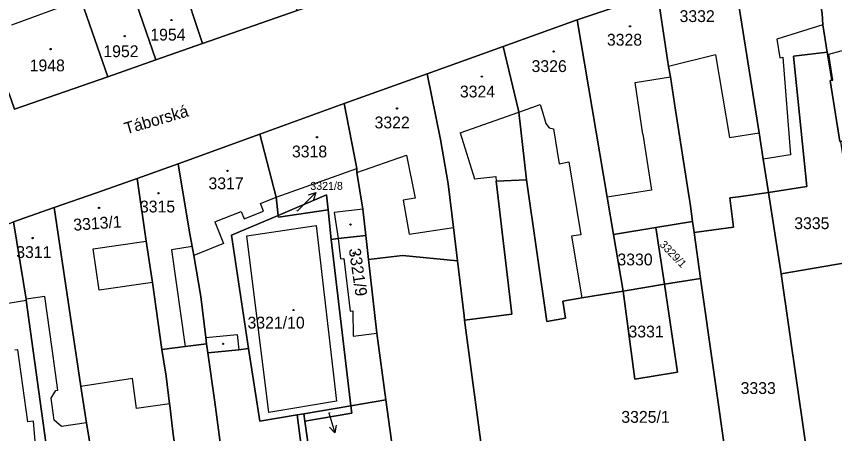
# Model space of a CAD drawing. Extents: x -596233 to -595156, y -1161235 to -1159375.
# Drawn here: x -595735.4 to -595617.7, y -1161143.1 to -1161083.2 of the extents above; entities that cross this region are included whole.
import ezdxf

# ---------------------------------------------------------------- set-up
doc = ezdxf.new("R2010")
doc.units = 0
for name, color, linetype in [('KN_CAR_KR', 7, 'Continuous'), ('KN_KULTURY', 7, 'Continuous'), ('KN_PARC_CIS_POM', 7, 'Continuous'), ('KN_PARC_CIS_POZ', 7, 'Continuous'), ('KN_PARC_CIS_STAV', 7, 'Continuous'), ('KN_PARC_PLOCHA', 7, 'Continuous'), ('KN_ULICE', 7, 'Continuous'), ('PARC_C_SIPKA', 7, 'Continuous'), ('parcely_l', 7, 'Continuous')]:
    doc.layers.add(name, color=color, linetype=linetype)

msp = doc.modelspace()

# ---------------------------------------------------------------- linework, layer by layer
at = {"layer": 'KN_CAR_KR'}
for points in [[(-595729.38, -1161082.01), (-595736.05, -1161084.45)], [(-595619.43, -1161084.4), (-595626.03, -1161086.46)], [(-595626.03, -1161086.46), (-595625.62, -1161089.14)], [(-595618.56, -1161088.61), (-595615.02, -1161087.66)], [(-595617.98, -1161092.36), (-595618.56, -1161088.61)], [(-595634.87, -1161088.71), (-595641.61, -1161090.39)], [(-595634.87, -1161088.71), (-595632.84, -1161100.61)], [(-595625.62, -1161089.14), (-595625.2, -1161089.08)], [(-595625.2, -1161089.08), (-595624.11, -1161103.11)], [(-595646.42, -1161092.7), (-595641.33, -1161091.91)], [(-595645.3, -1161100.11), (-595646.42, -1161092.7)], [(-595618.17, -1161092.39), (-595617.98, -1161092.36)], [(-595663.15, -1161096.97), (-595660.08, -1161095.88)], [(-595660.08, -1161095.88), (-595659.78, -1161096.75)], [(-595659.78, -1161096.75), (-595659.27, -1161098.58)], [(-595671.55, -1161099.95), (-595663.15, -1161096.97)], [(-595659.27, -1161098.58), (-595658.77, -1161099.21)], [(-595658.77, -1161099.21), (-595658.15, -1161099.37)], [(-595671.55, -1161099.95), (-595669.51, -1161106.55)], [(-595658.15, -1161099.37), (-595657.35, -1161104.37)], [(-595645.3, -1161100.11), (-595644.08, -1161108.18)], [(-595632.84, -1161100.61), (-595628.6, -1161099.94)], [(-595686.4, -1161105.63), (-595679.27, -1161103.16)], [(-595679.27, -1161103.16), (-595678.04, -1161109.33)], [(-595624.11, -1161103.11), (-595628, -1161103.71)], [(-595698, -1161109.18), (-595686.4, -1161105.07)], [(-595657.35, -1161104.37), (-595655.97, -1161104.1)], [(-595655.97, -1161104.1), (-595654.21, -1161114.56)], [(-595669.51, -1161106.55), (-595666.46, -1161106.18)], [(-595666.46, -1161106.18), (-595666.38, -1161106.88)], [(-595644.08, -1161108.18), (-595650.42, -1161109.18)], [(-595700.28, -1161110.1), (-595698, -1161109.18)], [(-595678.04, -1161109.33), (-595679.78, -1161109.62)], [(-595679.78, -1161109.62), (-595678.88, -1161114.48)], [(-595699.86, -1161111.16), (-595700.28, -1161110.1)], [(-595685.55, -1161110.91), (-595689.66, -1161111.38)], [(-595706.84, -1161112.72), (-595703.07, -1161111.21)], [(-595703.07, -1161111.21), (-595702.64, -1161112.28)], [(-595702.64, -1161112.28), (-595699.86, -1161111.16)], [(-595689.66, -1161111.38), (-595689.11, -1161115.13)], [(-595706.84, -1161112.72), (-595705.59, -1161115.83)], [(-595702.22, -1161114.71), (-595692.28, -1161113.26)], [(-595692.28, -1161113.26), (-595689.35, -1161138.48)], [(-595678.88, -1161114.48), (-595672.53, -1161113.55)], [(-595715.81, -1161121.42), (-595723.45, -1161122.51), (-595724.32, -1161116.6), (-595716.68, -1161115.47)], [(-595699.08, -1161140.12), (-595702.22, -1161114.71)], [(-595689.11, -1161115.13), (-595688.79, -1161118.02)], [(-595654.21, -1161114.56), (-595655.57, -1161114.79)], [(-595655.57, -1161114.79), (-595654.1, -1161123.65)], [(-595710.08, -1161116.26), (-595713.08, -1161116.75)], [(-595713.08, -1161116.75), (-595711.09, -1161130.62)], [(-595705.59, -1161115.83), (-595709.86, -1161117.55)], [(-595688.79, -1161118.02), (-595688.31, -1161117.96)], [(-595688.31, -1161117.96), (-595687.4, -1161125.55)], [(-595731.25, -1161123.46), (-595733.95, -1161123.84)], [(-595730.21, -1161130.97), (-595731.25, -1161123.46)], [(-595736.53, -1161124.41), (-595733.93, -1161123.97)], [(-595687.4, -1161125.55), (-595687, -1161125.5)], [(-595687, -1161125.5), (-595686.96, -1161129.12)], [(-595708.12, -1161129.35), (-595703.61, -1161128.9)], [(-595703.61, -1161128.9), (-595703.39, -1161131.09)], [(-595686.96, -1161129.12), (-595683.56, -1161128.7)], [(-595735.15, -1161131.09), (-595735.56, -1161131.14)], [(-595733.72, -1161141.44), (-595735.15, -1161131.09)], [(-595729.39, -1161136.88), (-595730.21, -1161130.97)], [(-595713.33, -1161138.85), (-595718.08, -1161139.53), (-595718.69, -1161135.24), (-595726.08, -1161136.35)], [(-595730.38, -1161138.05), (-595729.69, -1161136.93)], [(-595729.69, -1161136.93), (-595729.39, -1161136.88)], [(-595729.91, -1161141.18), (-595730.38, -1161138.05)], [(-595689.35, -1161138.48), (-595699.08, -1161140.12)], [(-595732.92, -1161141.33), (-595733.72, -1161141.44)], [(-595732.21, -1161149.55), (-595732.92, -1161141.33)], [(-595728.87, -1161142.13), (-595729.91, -1161141.18)], [(-595725.27, -1161141.56), (-595728.87, -1161142.13)]]:
    msp.add_lwpolyline(points, dxfattribs=at)
at = {"layer": 'KN_KULTURY'}
for centre, radius in [((-595713.06, -1161083.73), 0.09), ((-595713.06, -1161083.73), 0.0398), ((-595647.16, -1161084.63), 0.09), ((-595647.16, -1161084.63), 0.0398), ((-595719.78, -1161086.04), 0.09), ((-595719.78, -1161086.04), 0.0398), ((-595730.44, -1161087.9), 0.09), ((-595730.44, -1161087.9), 0.0398), ((-595658.14, -1161088.25), 0.09), ((-595658.14, -1161088.25), 0.0398), ((-595668.45, -1161091.86), 0.09), ((-595668.45, -1161091.86), 0.0398), ((-595680.64, -1161096.42), 0.09), ((-595680.64, -1161096.42), 0.0398), ((-595692.16, -1161100.57), 0.09), ((-595692.16, -1161100.57), 0.0398), ((-595705.02, -1161105.4), 0.09), ((-595705.02, -1161105.4), 0.0398), ((-595714.93, -1161108.61), 0.09), ((-595714.93, -1161108.61), 0.0398), ((-595723.47, -1161110.72), 0.09), ((-595723.47, -1161110.72), 0.0398), ((-595687.33, -1161113.11), 0.09), ((-595687.33, -1161113.11), 0.0398), ((-595733.02, -1161115.05), 0.09), ((-595733.02, -1161115.05), 0.0398), ((-595686.87, -1161117.24), 0.09), ((-595686.87, -1161117.24), 0.0398), ((-595695.52, -1161125.38), 0.09), ((-595695.52, -1161125.38), 0.0398), ((-595705.63, -1161130.24), 0.09), ((-595705.63, -1161130.24), 0.0398)]:
    msp.add_circle(centre, radius, dxfattribs=at)
at = {"layer": 'KN_PARC_PLOCHA'}
for points in [[(-595717.52, -1161060.13), (-595715.89, -1161065.38), (-595713.79, -1161064.73), (-595712.7, -1161068.26), (-595713.99, -1161068.67), (-595714.62, -1161068.87), (-595708.59, -1161087.12), (-595715.29, -1161089.45), (-595719.04, -1161078.58), (-595719.37, -1161077.63), (-595723.56, -1161064.59), (-595724.37, -1161062.26), (-595725.74, -1161057.52), (-595726.93, -1161054.01), (-595730.52, -1161043.46), (-595731.29, -1161041.19), (-595729.32, -1161040.51), (-595724.41, -1161038.96), (-595723.67, -1161041.24), (-595717.71, -1161059.53)], [(-595715.29, -1161089.45), (-595722.22, -1161091.87), (-595728.96, -1161072.47), (-595730.97, -1161066.25), (-595733.05, -1161059.84), (-595734.08, -1161056.56), (-595726.93, -1161054.01), (-595725.74, -1161057.52), (-595724.37, -1161062.26), (-595723.56, -1161064.59), (-595719.37, -1161077.63), (-595719.04, -1161078.58)], [(-595695.01, -1161082.38), (-595708.59, -1161087.12), (-595714.62, -1161068.87), (-595713.99, -1161068.67), (-595712.7, -1161068.26), (-595713.79, -1161064.73), (-595715.89, -1161065.38), (-595717.52, -1161060.13), (-595704.41, -1161056.49), (-595701.54, -1161064.39), (-595698.94, -1161071.33), (-595699.22, -1161071.43), (-595698.82, -1161072.67)], [(-595607.09, -1161088.75), (-595609.57, -1161089.08), (-595613.96, -1161089.04), (-595612.93, -1161095.54), (-595614.07, -1161095.65), (-595613.85, -1161097.15), (-595611.29, -1161096.84), (-595610.21, -1161105.21), (-595615.88, -1161105.95), (-595616.55, -1161101.2), (-595616.89, -1161101.2), (-595617.01, -1161101.2), (-595618.37, -1161092.42), (-595618.17, -1161092.39), (-595618.81, -1161088.35), (-595619.43, -1161084.4), (-595619.53, -1161082.77), (-595621.16, -1161073.65), (-595610.09, -1161070.58), (-595607.88, -1161079.68), (-595607.57, -1161083.19), (-595607.4, -1161085.24)], [(-595728.96, -1161072.47), (-595722.22, -1161091.87), (-595735.63, -1161096.54), (-595736.38, -1161094.34), (-595740.51, -1161082.23), (-595742.28, -1161077.04), (-595743.64, -1161072.48), (-595740.41, -1161071.44), (-595738.83, -1161075.96), (-595738.73, -1161075.93), (-595732.23, -1161073.59)], [(-595618.81, -1161088.35), (-595623.67, -1161088.91), (-595621.72, -1161107.66), (-595627.25, -1161108.52), (-595628, -1161103.71), (-595628.6, -1161099.94), (-595630.54, -1161087.63), (-595632.26, -1161076.75), (-595621.16, -1161073.65), (-595619.53, -1161082.77), (-595619.43, -1161084.4)], [(-595627.25, -1161108.52), (-595631.54, -1161109.12), (-595632.8, -1161109.28), (-595632.28, -1161113.48), (-595637.94, -1161114.26), (-595638.17, -1161112.67), (-595638.53, -1161110.1), (-595638.63, -1161109.2), (-595640.62, -1161096.67), (-595641.33, -1161091.91), (-595641.61, -1161090.39), (-595643.19, -1161079.8), (-595632.26, -1161076.75), (-595630.54, -1161087.63), (-595628.6, -1161099.94), (-595628, -1161103.71)], [(-595638.17, -1161112.67), (-595643.45, -1161113.53), (-595649.52, -1161114.51), (-595650.42, -1161109.18), (-595654.73, -1161083.72), (-595643.19, -1161079.8), (-595641.61, -1161090.39), (-595641.33, -1161091.91), (-595640.62, -1161096.67), (-595638.63, -1161109.2), (-595638.53, -1161110.1)], [(-595649.52, -1161114.51), (-595648.14, -1161122.67), (-595654.1, -1161123.65), (-595656.82, -1161124.1), (-595656.41, -1161126.57), (-595659.13, -1161127.02), (-595662.04, -1161106.66), (-595663.15, -1161096.97), (-595663.18, -1161096.71), (-595665.41, -1161087.54), (-595654.73, -1161083.72), (-595650.42, -1161109.18)], [(-595662.04, -1161106.66), (-595666.38, -1161106.88), (-595664.13, -1161126), (-595670.93, -1161126.83), (-595671.01, -1161126.2), (-595671.96, -1161118.33), (-595672.53, -1161113.55), (-595673.29, -1161107.24), (-595674.4, -1161100.9), (-595676.29, -1161091.44), (-595665.41, -1161087.54), (-595663.18, -1161096.71), (-595663.15, -1161096.97)], [(-595616.89, -1161101.2), (-595614.28, -1161118.28), (-595625.43, -1161120.2), (-595627.25, -1161108.52), (-595621.72, -1161107.66), (-595623.67, -1161088.91), (-595618.81, -1161088.35), (-595618.17, -1161092.39), (-595618.37, -1161092.42), (-595617.01, -1161101.2)], [(-595671.96, -1161118.33), (-595679.85, -1161117.57), (-595684.74, -1161118.12), (-595685.13, -1161114.69), (-595685.55, -1161110.91), (-595686.4, -1161105.63), (-595686.4, -1161105.07), (-595688.25, -1161095.72), (-595676.29, -1161091.44), (-595674.4, -1161100.9), (-595673.29, -1161107.24), (-595672.53, -1161113.55)], [(-595685.13, -1161114.69), (-595689.11, -1161115.13), (-595690.1, -1161115.24), (-595690.56, -1161110.99), (-595690.79, -1161108.84), (-595697.72, -1161111.79), (-595698, -1161109.18), (-595700.38, -1161100.11), (-595688.25, -1161095.72), (-595686.4, -1161105.07), (-595686.4, -1161105.63), (-595685.55, -1161110.91)], [(-595697.72, -1161111.79), (-595704.45, -1161114.65), (-595701.97, -1161130.92), (-595703.39, -1161131.09), (-595707.85, -1161131.53), (-595708.01, -1161130.24), (-595708.12, -1161129.35), (-595708.85, -1161123.42), (-595709.86, -1161117.55), (-595710.08, -1161116.26), (-595710.48, -1161114.18), (-595712.11, -1161104.36), (-595700.38, -1161100.11), (-595698, -1161109.18)], [(-595708.01, -1161130.24), (-595711.09, -1161130.62), (-595714.46, -1161131.06), (-595715.81, -1161121.42), (-595716.68, -1161115.47), (-595718, -1161106.49), (-595712.11, -1161104.36), (-595710.48, -1161114.18), (-595710.08, -1161116.26), (-595709.86, -1161117.55), (-595708.85, -1161123.42), (-595708.12, -1161129.35)], [(-595648.14, -1161122.67), (-595646.48, -1161135.3), (-595640.32, -1161134.31), (-595642.19, -1161121.66), (-595637, -1161120.87), (-595631.36, -1161160.56), (-595630.85, -1161164.17), (-595642.48, -1161165.64), (-595653.41, -1161167.03), (-595665.29, -1161169.06), (-595670.93, -1161126.83), (-595664.13, -1161126), (-595666.38, -1161106.88), (-595662.04, -1161106.66), (-595659.13, -1161127.02), (-595656.41, -1161126.57), (-595656.82, -1161124.1), (-595654.1, -1161123.65)], [(-595625.43, -1161120.2), (-595619.86, -1161158.8), (-595631.36, -1161160.56), (-595637, -1161120.87), (-595637.94, -1161114.26), (-595632.28, -1161113.48), (-595632.8, -1161109.28), (-595631.54, -1161109.12), (-595627.25, -1161108.52)], [(-595690.56, -1161110.99), (-595697.69, -1161112.03), (-595697.72, -1161111.79), (-595690.79, -1161108.84)], [(-595724.28, -1161147.97), (-595728.9, -1161148.61), (-595730.51, -1161148.92), (-595733.93, -1161123.97), (-595733.95, -1161123.84), (-595734.32, -1161121.48), (-595735.77, -1161112.73), (-595729.91, -1161110.67), (-595727.12, -1161129.6), (-595726.67, -1161132.5), (-595726.08, -1161136.35), (-595725.36, -1161140.99), (-595725.27, -1161141.56), (-595724.91, -1161143.91)], [(-595690.1, -1161115.24), (-595687.29, -1161139.13), (-595694.04, -1161140.27), (-595694.99, -1161140.43), (-595700.38, -1161141.34), (-595701.97, -1161130.92), (-595704.45, -1161114.65), (-595697.72, -1161111.79), (-595697.69, -1161112.03), (-595690.56, -1161110.99)], [(-595730.51, -1161148.92), (-595732.21, -1161149.55), (-595736.82, -1161150.13), (-595737.23, -1161146.9), (-595737.4, -1161145.43), (-595741.52, -1161115.7), (-595741.74, -1161115.13), (-595735.77, -1161112.73), (-595734.32, -1161121.48), (-595733.95, -1161123.84), (-595733.93, -1161123.97)], [(-595637.94, -1161114.26), (-595637, -1161120.87), (-595642.19, -1161121.66), (-595643.45, -1161113.53), (-595638.17, -1161112.67)], [(-595642.19, -1161121.66), (-595648.14, -1161122.67), (-595649.52, -1161114.51), (-595643.45, -1161113.53)], [(-595684.74, -1161118.12), (-595683.56, -1161128.7), (-595682.23, -1161138.28), (-595687.29, -1161139.13), (-595690.1, -1161115.24), (-595689.11, -1161115.13), (-595685.13, -1161114.69)], [(-595671.96, -1161118.33), (-595671.01, -1161126.2), (-595670.93, -1161126.83), (-595665.29, -1161169.06), (-595677.68, -1161171.18), (-595678.64, -1161164.26), (-595682.23, -1161138.28), (-595683.56, -1161128.7), (-595684.74, -1161118.12), (-595679.85, -1161117.57)], [(-595608.64, -1161155.34), (-595608.38, -1161157.05), (-595602.19, -1161197.61), (-595606.72, -1161198.36), (-595606.22, -1161201.36), (-595609.88, -1161201.89), (-595610.98, -1161194.32), (-595614.69, -1161194.86), (-595614.9, -1161192.89), (-595615.33, -1161189.95), (-595619.86, -1161158.8), (-595625.43, -1161120.2), (-595614.28, -1161118.28)], [(-595648.14, -1161122.67), (-595642.19, -1161121.66), (-595640.32, -1161134.31), (-595646.48, -1161135.3)], [(-595707.85, -1161131.53), (-595706.84, -1161138.62), (-595703.88, -1161160.99), (-595702.99, -1161167.72), (-595701.71, -1161177.44), (-595708.02, -1161178.4), (-595711.58, -1161152.26), (-595712.19, -1161147.77), (-595712.86, -1161142.85), (-595713.3, -1161139.11), (-595713.33, -1161138.85), (-595713.83, -1161134.9), (-595714.46, -1161131.06), (-595711.09, -1161130.62), (-595708.01, -1161130.24)], [(-595694.99, -1161140.43), (-595692.53, -1161159.77), (-595703.88, -1161160.99), (-595706.84, -1161138.62), (-595707.85, -1161131.53), (-595703.39, -1161131.09), (-595701.97, -1161130.92), (-595700.38, -1161141.34)], [(-595693.89, -1161141.33), (-595694.04, -1161140.27), (-595687.29, -1161139.13), (-595687.16, -1161140.21)], [(-595678.64, -1161164.26), (-595690.38, -1161165.93), (-595693.89, -1161141.33), (-595687.16, -1161140.21), (-595687.29, -1161139.13), (-595682.23, -1161138.28)], [(-595693.89, -1161141.33), (-595690.38, -1161165.93), (-595702.99, -1161167.72), (-595703.88, -1161160.99), (-595692.53, -1161159.77), (-595694.99, -1161140.43), (-595694.04, -1161140.27)]]:
    msp.add_lwpolyline(points, close=True, dxfattribs=at)
for points in [[(-595735.63, -1161096.54), (-595722.22, -1161091.87), (-595715.29, -1161089.45), (-595708.59, -1161087.12), (-595695.01, -1161082.38), (-595688.66, -1161080.17), (-595681.37, -1161077.63), (-595674.79, -1161075.34), (-595674.36, -1161075.19), (-595673.59, -1161074.92), (-595668.03, -1161072.98), (-595659.4, -1161069.97), (-595653.15, -1161067.78), (-595646.96, -1161065.61), (-595638.56, -1161062.67), (-595632.4, -1161060.51), (-595620.07, -1161056.19), (-595606.83, -1161051.74)], [(-595610.09, -1161070.58), (-595621.16, -1161073.65), (-595632.26, -1161076.75), (-595643.19, -1161079.8), (-595654.73, -1161083.72), (-595665.41, -1161087.54), (-595676.29, -1161091.44), (-595688.25, -1161095.72), (-595700.38, -1161100.11), (-595712.11, -1161104.36), (-595718, -1161106.49), (-595723.82, -1161108.53), (-595729.91, -1161110.67), (-595735.77, -1161112.73)], [(-595724.91, -1161143.91), (-595725.27, -1161141.56), (-595725.36, -1161140.99), (-595726.08, -1161136.35), (-595726.67, -1161132.5), (-595727.12, -1161129.6), (-595729.91, -1161110.67), (-595723.82, -1161108.53), (-595718, -1161106.49), (-595716.68, -1161115.47), (-595715.81, -1161121.42), (-595714.46, -1161131.06), (-595713.83, -1161134.9), (-595713.33, -1161138.85), (-595713.3, -1161139.11), (-595712.86, -1161142.85), (-595712.19, -1161147.77)]]:
    msp.add_lwpolyline(points, dxfattribs=at)
at = {"layer": 'PARC_C_SIPKA'}
for points in [[(-595695, -1161111.17), (-595694.44, -1161110.62), (-595692.3108, -1161108.5066)], [(-595693.3727, -1161108.8562), (-595692.3108, -1161108.5066), (-595692.6683, -1161109.566)], [(-595690.46, -1161140.15), (-595689.5779, -1161143.0174)], [(-595689.394, -1161141.9146), (-595689.5779, -1161143.0174), (-595690.3498, -1161142.2086)]]:
    msp.add_lwpolyline(points, dxfattribs=at)
at = {"layer": 'parcely_l'}
for points in [[(-595726.93, -1161054.01), (-595725.74, -1161057.52), (-595724.37, -1161062.26), (-595723.56, -1161064.59), (-595719.37, -1161077.63), (-595719.04, -1161078.58), (-595715.29, -1161089.45)], [(-595708.59, -1161087.12), (-595714.62, -1161068.87), (-595713.99, -1161068.67), (-595712.7, -1161068.26), (-595713.79, -1161064.73), (-595715.89, -1161065.38), (-595717.52, -1161060.13)], [(-595728.96, -1161072.47), (-595722.22, -1161091.87)], [(-595618.81, -1161088.35), (-595619.43, -1161084.4), (-595619.53, -1161082.77), (-595621.16, -1161073.65)], [(-595627.25, -1161108.52), (-595628, -1161103.71), (-595628.6, -1161099.94), (-595630.54, -1161087.63), (-595632.26, -1161076.75)], [(-595643.19, -1161079.8), (-595654.73, -1161083.72)], [(-595643.19, -1161079.8), (-595641.61, -1161090.39), (-595641.33, -1161091.91), (-595640.62, -1161096.67), (-595638.63, -1161109.2), (-595638.53, -1161110.1), (-595638.17, -1161112.67)], [(-595708.59, -1161087.12), (-595695.01, -1161082.38)], [(-595654.73, -1161083.72), (-595665.41, -1161087.54)], [(-595649.52, -1161114.51), (-595650.42, -1161109.18), (-595654.73, -1161083.72)], [(-595715.29, -1161089.45), (-595708.59, -1161087.12)], [(-595665.41, -1161087.54), (-595676.29, -1161091.44)], [(-595665.41, -1161087.54), (-595663.18, -1161096.71), (-595663.15, -1161096.97), (-595662.04, -1161106.66)], [(-595618.81, -1161088.35), (-595623.67, -1161088.91), (-595621.72, -1161107.66), (-595627.25, -1161108.52)], [(-595616.89, -1161101.2), (-595617.01, -1161101.2), (-595618.37, -1161092.42), (-595618.17, -1161092.39), (-595618.81, -1161088.35)], [(-595722.22, -1161091.87), (-595715.29, -1161089.45)], [(-595736.38, -1161094.34), (-595735.63, -1161096.54), (-595722.22, -1161091.87)], [(-595676.29, -1161091.44), (-595688.25, -1161095.72)], [(-595671.96, -1161118.33), (-595672.53, -1161113.55), (-595673.29, -1161107.24), (-595674.4, -1161100.9), (-595676.29, -1161091.44)], [(-595688.25, -1161095.72), (-595700.38, -1161100.11)], [(-595685.13, -1161114.69), (-595685.55, -1161110.91), (-595686.4, -1161105.63), (-595686.4, -1161105.07), (-595688.25, -1161095.72)], [(-595700.38, -1161100.11), (-595712.11, -1161104.36)], [(-595700.38, -1161100.11), (-595698, -1161109.18), (-595697.72, -1161111.79)], [(-595712.11, -1161104.36), (-595718, -1161106.49)], [(-595708.01, -1161130.24), (-595708.12, -1161129.35), (-595708.85, -1161123.42), (-595709.86, -1161117.55), (-595710.08, -1161116.26), (-595710.48, -1161114.18), (-595712.11, -1161104.36)], [(-595729.91, -1161110.67), (-595723.82, -1161108.53), (-595718, -1161106.49)], [(-595718, -1161106.49), (-595716.68, -1161115.47), (-595715.81, -1161121.42), (-595714.46, -1161131.06)], [(-595670.93, -1161126.83), (-595664.13, -1161126), (-595666.38, -1161106.88), (-595662.04, -1161106.66)], [(-595662.04, -1161106.66), (-595659.13, -1161127.02), (-595656.41, -1161126.57), (-595656.82, -1161124.1), (-595654.1, -1161123.65), (-595648.14, -1161122.67)], [(-595637.94, -1161114.26), (-595632.28, -1161113.48), (-595632.8, -1161109.28), (-595631.54, -1161109.12), (-595627.25, -1161108.52)], [(-595627.25, -1161108.52), (-595625.43, -1161120.2)], [(-595697.72, -1161111.79), (-595690.79, -1161108.84), (-595690.56, -1161110.99)], [(-595729.91, -1161110.67), (-595735.77, -1161112.73)], [(-595724.28, -1161147.97), (-595724.91, -1161143.91), (-595725.27, -1161141.56), (-595725.36, -1161140.99), (-595726.08, -1161136.35), (-595726.67, -1161132.5), (-595727.12, -1161129.6), (-595729.91, -1161110.67)], [(-595701.97, -1161130.92), (-595704.45, -1161114.65), (-595697.72, -1161111.79)], [(-595697.72, -1161111.79), (-595697.69, -1161112.03), (-595690.56, -1161110.99)], [(-595690.56, -1161110.99), (-595690.1, -1161115.24)], [(-595735.77, -1161112.73), (-595734.32, -1161121.48), (-595733.95, -1161123.84), (-595733.93, -1161123.97), (-595730.51, -1161148.92)], [(-595643.45, -1161113.53), (-595638.17, -1161112.67)], [(-595638.17, -1161112.67), (-595637.94, -1161114.26)], [(-595649.52, -1161114.51), (-595643.45, -1161113.53)], [(-595642.19, -1161121.66), (-595643.45, -1161113.53)], [(-595637.94, -1161114.26), (-595637, -1161120.87)], [(-595690.1, -1161115.24), (-595689.11, -1161115.13), (-595685.13, -1161114.69)], [(-595690.1, -1161115.24), (-595687.29, -1161139.13)], [(-595685.13, -1161114.69), (-595684.74, -1161118.12)], [(-595648.14, -1161122.67), (-595649.52, -1161114.51)], [(-595684.74, -1161118.12), (-595679.85, -1161117.57), (-595671.96, -1161118.33)], [(-595682.23, -1161138.28), (-595683.56, -1161128.7), (-595684.74, -1161118.12)], [(-595671.96, -1161118.33), (-595671.01, -1161126.2), (-595670.93, -1161126.83)], [(-595625.43, -1161120.2), (-595614.28, -1161118.28)], [(-595625.43, -1161120.2), (-595619.86, -1161158.8)], [(-595637, -1161120.87), (-595642.19, -1161121.66)], [(-595637, -1161120.87), (-595631.36, -1161160.56)], [(-595648.14, -1161122.67), (-595642.19, -1161121.66)], [(-595642.19, -1161121.66), (-595640.32, -1161134.31), (-595646.48, -1161135.3), (-595648.14, -1161122.67)], [(-595670.93, -1161126.83), (-595665.29, -1161169.06)], [(-595714.46, -1161131.06), (-595711.09, -1161130.62), (-595708.01, -1161130.24)], [(-595708.01, -1161130.24), (-595707.85, -1161131.53)], [(-595701.97, -1161130.92), (-595703.39, -1161131.09), (-595707.85, -1161131.53)], [(-595694.99, -1161140.43), (-595700.38, -1161141.34), (-595701.97, -1161130.92)], [(-595711.58, -1161152.26), (-595712.19, -1161147.77), (-595712.86, -1161142.85), (-595713.3, -1161139.11), (-595713.33, -1161138.85), (-595713.83, -1161134.9), (-595714.46, -1161131.06)], [(-595707.85, -1161131.53), (-595706.84, -1161138.62), (-595703.88, -1161160.99)], [(-595687.29, -1161139.13), (-595694.04, -1161140.27)], [(-595687.29, -1161139.13), (-595687.16, -1161140.21), (-595693.89, -1161141.33)], [(-595682.23, -1161138.28), (-595687.29, -1161139.13)], [(-595678.64, -1161164.26), (-595682.23, -1161138.28)], [(-595694.04, -1161140.27), (-595694.99, -1161140.43)], [(-595693.89, -1161141.33), (-595694.04, -1161140.27)], [(-595703.88, -1161160.99), (-595692.53, -1161159.77), (-595694.99, -1161140.43)], [(-595693.89, -1161141.33), (-595690.38, -1161165.93)]]:
    msp.add_lwpolyline(points, dxfattribs=at)

# ---------------------------------------------------------------- texts
at = {"layer": 'KN_PARC_CIS_POM'}
for s, p in [('3321/8', (-595695.2833, -1161111.17)), ('3320/5', (-595690.5933, -1161140.15))]:
    msp.add_text(s, height=0.1, dxfattribs=at).set_placement(p)
at = {"layer": 'KN_PARC_CIS_POZ'}
for s, height, p in [('3321/8', 1.14, (-595693.1, -1161108.12)), ('3335', 1.7, (-595623.5466, -1161113.76)), ('3330', 1.7, (-595648.9666, -1161118.97)), ('3331', 1.7, (-595647.3766, -1161129.32)), ('3333', 1.7, (-595631.2566, -1161137.44)), ('3325/1', 1.7, (-595648.4066, -1161141.58))]:
    msp.add_text(s, height=height, dxfattribs=at).set_placement(p)
msp.add_text('3329/1', height=1.14, rotation=313.921936, dxfattribs=at).set_placement((-595642.9806, -1161116.0635))
at = {"layer": 'KN_PARC_CIS_STAV'}
for s, p in [('3332', (-595640.0366, -1161084.02)), ('1954', (-595716.1066, -1161086.68)), ('3328', (-595650.4766, -1161087.41)), ('1952', (-595722.8566, -1161089.06)), ('1948', (-595733.4466, -1161091.1)), ('3326', (-595661.3066, -1161091.2)), ('3324', (-595671.6066, -1161094.85)), ('3322', (-595683.8766, -1161099.29)), ('3318', (-595695.7466, -1161103.46)), ('3317', (-595707.7466, -1161108.03)), ('3315', (-595717.5966, -1161111.37)), ('3311', (-595735.3766, -1161117.91)), ('3321/10', (-595702.1366, -1161128.04))]:
    msp.add_text(s, height=1.7, dxfattribs=at).set_placement(p)
for s, rotation, p in [('3313/1', 4.011109, (-595727.1148, -1161113.9969)), ('3321/9', 278.336828, (-595687.587, -1161116.6278))]:
    msp.add_text(s, height=1.7, rotation=rotation, dxfattribs=at).set_placement(p)
at = {"layer": 'KN_ULICE'}
msp.add_text('Táborská', height=1.7, rotation=16.158353, dxfattribs=at).set_placement((-595719.5692, -1161100.1635))

doc.saveas('drawing.dxf')
